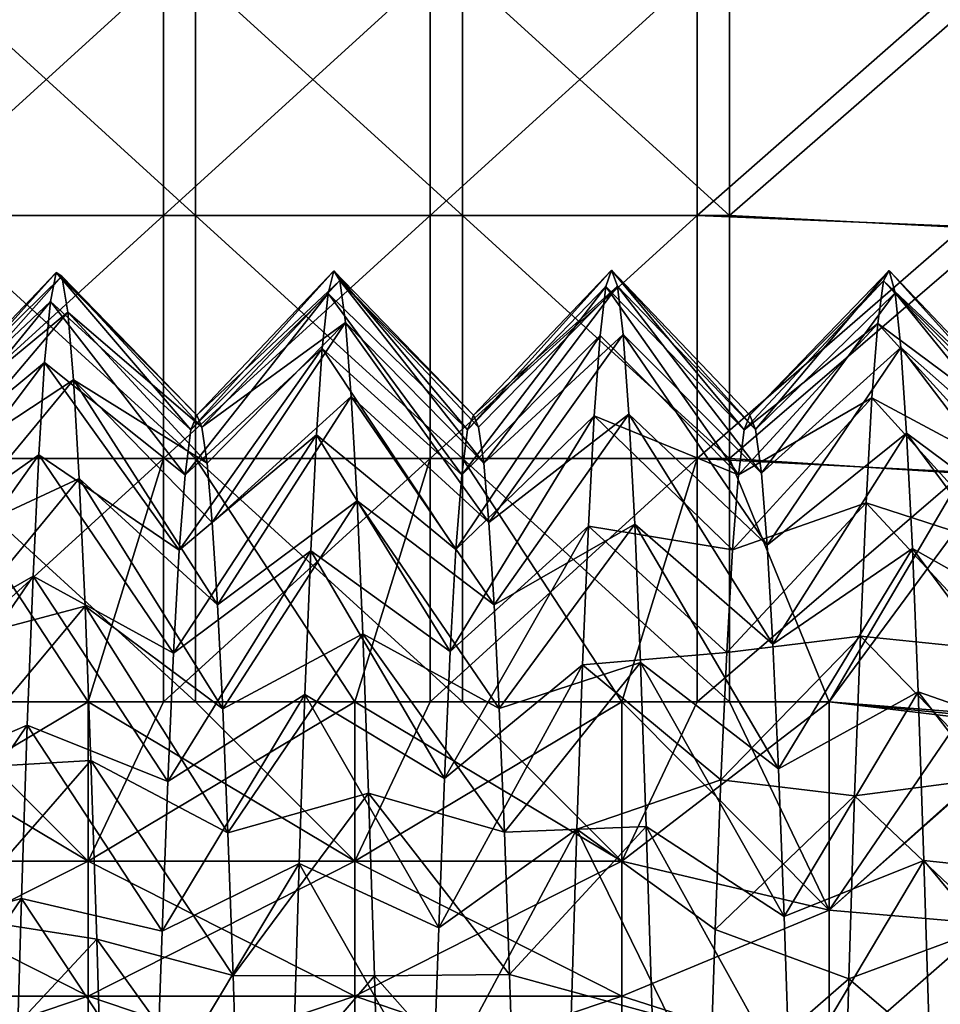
# Model space of a CAD drawing. Header units: inches. Extents: x -4.75 to 4.5, y 0 to 1.88.
# Tile 454 of 462: x 3.88 to 4.16, y 1.28 to 1.58. Entities that reach past the tile are written whole.
import ezdxf

# ---------------------------------------------------------------- set-up
doc = ezdxf.new("R2010")
doc.units = ezdxf.units.IN
doc.header["$LTSCALE"] = 101.851852
doc.header["$MEASUREMENT"] = 0
for name, color, linetype in [('117', 7, 'CONTINUOUS'), ('118', 7, 'CONTINUOUS'), ('13', 7, 'CONTINUOUS'), ('137', 7, 'CONTINUOUS'), ('14', 7, 'CONTINUOUS'), ('144', 7, 'CONTINUOUS'), ('80', 7, 'CONTINUOUS'), ('81', 7, 'CONTINUOUS'), ('82', 7, 'CONTINUOUS'), ('83', 7, 'CONTINUOUS')]:
    doc.layers.add(name, color=color, linetype=linetype)

msp = doc.modelspace()

# ---------------------------------------------------------------- linework, layer by layer
at = {"layer": '117', "color": 13, "linetype": 'Continuous', "true_color": 0xd67263}
for points in [[(3.90534, 1.375, 1.25), (3.84788, 1.375, 1.25), (3.82526, 1.32716, 1.25952), (3.90534, 1.375, 1.25)], [(3.90534, 1.375, 1.25), (3.82526, 1.32716, 1.25952), (3.90534, 1.32716, 1.25952), (3.90534, 1.375, 1.25)], [(3.92796, 1.375, 1.25), (3.90534, 1.375, 1.25), (3.90534, 1.32716, 1.25952), (3.92796, 1.375, 1.25)], [(3.98542, 1.375, 1.25), (3.92796, 1.375, 1.25), (3.90534, 1.32716, 1.25952), (3.98542, 1.375, 1.25)], [(3.98542, 1.375, 1.25), (3.90534, 1.32716, 1.25952), (3.98542, 1.32716, 1.25952), (3.98542, 1.375, 1.25)], [(4.00804, 1.375, 1.25), (3.98542, 1.375, 1.25), (3.98542, 1.32716, 1.25952), (4.00804, 1.375, 1.25)], [(4.0655, 1.375, 1.25), (4.00804, 1.375, 1.25), (3.98542, 1.32716, 1.25952), (4.0655, 1.375, 1.25)], [(4.0655, 1.375, 1.25), (3.98542, 1.32716, 1.25952), (4.0655, 1.32716, 1.25952), (4.0655, 1.375, 1.25)], [(4.08812, 1.375, 1.25), (4.0655, 1.375, 1.25), (4.0655, 1.32716, 1.25952), (4.08812, 1.375, 1.25)], [(4.12771, 1.375, 1.25), (4.08812, 1.375, 1.25), (4.0655, 1.32716, 1.25952), (4.12771, 1.375, 1.25)], [(4.12771, 1.375, 1.25), (4.0655, 1.32716, 1.25952), (4.12771, 1.3125, 1.26675), (4.12771, 1.375, 1.25)], [(3.82526, 1.32716, 1.25952), (3.82526, 1.28661, 1.28661), (3.90534, 1.32716, 1.25952), (3.82526, 1.32716, 1.25952)], [(3.90534, 1.32716, 1.25952), (3.82526, 1.28661, 1.28661), (3.90534, 1.28661, 1.28661), (3.90534, 1.32716, 1.25952)], [(3.90534, 1.32716, 1.25952), (3.90534, 1.28661, 1.28661), (3.98542, 1.32716, 1.25952), (3.90534, 1.32716, 1.25952)], [(3.98542, 1.32716, 1.25952), (3.90534, 1.28661, 1.28661), (3.98542, 1.28661, 1.28661), (3.98542, 1.32716, 1.25952)], [(3.98542, 1.32716, 1.25952), (3.98542, 1.28661, 1.28661), (4.0655, 1.32716, 1.25952), (3.98542, 1.32716, 1.25952)], [(4.0655, 1.32716, 1.25952), (3.98542, 1.28661, 1.28661), (4.0655, 1.28661, 1.28661), (4.0655, 1.32716, 1.25952)], [(4.0655, 1.32716, 1.25952), (4.0655, 1.28661, 1.28661), (4.12771, 1.3125, 1.26675), (4.0655, 1.32716, 1.25952)], [(4.12771, 1.3125, 1.26675), (4.0655, 1.28661, 1.28661), (4.12771, 1.26675, 1.3125), (4.12771, 1.3125, 1.26675)], [(3.82526, 1.28661, 1.28661), (3.82526, 1.25952, 1.32716), (3.90534, 1.28661, 1.28661), (3.82526, 1.28661, 1.28661)], [(3.90534, 1.28661, 1.28661), (3.82526, 1.25952, 1.32716), (3.90534, 1.25952, 1.32716), (3.90534, 1.28661, 1.28661)], [(3.90534, 1.28661, 1.28661), (3.90534, 1.25952, 1.32716), (3.98542, 1.28661, 1.28661), (3.90534, 1.28661, 1.28661)], [(3.98542, 1.28661, 1.28661), (3.90534, 1.25952, 1.32716), (3.98542, 1.25952, 1.32716), (3.98542, 1.28661, 1.28661)], [(3.98542, 1.28661, 1.28661), (3.98542, 1.25952, 1.32716), (4.0655, 1.28661, 1.28661), (3.98542, 1.28661, 1.28661)], [(4.0655, 1.28661, 1.28661), (3.98542, 1.25952, 1.32716), (4.0655, 1.25952, 1.32716), (4.0655, 1.28661, 1.28661)], [(4.0655, 1.28661, 1.28661), (4.0655, 1.25952, 1.32716), (4.12771, 1.26675, 1.3125), (4.0655, 1.28661, 1.28661)]]:
    msp.add_3dface(points, dxfattribs=at)
at = {"layer": '118', "color": 13, "linetype": 'Continuous', "true_color": 0xd67263}
for points in [[(3.82526, 1.375, -1.25), (3.85754, 1.375, -1.25), (3.90534, 1.32716, -1.25952), (3.82526, 1.375, -1.25)], [(3.82526, 1.32716, -1.25952), (3.82526, 1.375, -1.25), (3.90534, 1.32716, -1.25952), (3.82526, 1.32716, -1.25952)], [(3.85754, 1.375, -1.25), (3.90534, 1.375, -1.25), (3.90534, 1.32716, -1.25952), (3.85754, 1.375, -1.25)], [(3.90534, 1.375, -1.25), (3.93762, 1.375, -1.25), (3.98542, 1.32716, -1.25952), (3.90534, 1.375, -1.25)], [(3.90534, 1.32716, -1.25952), (3.90534, 1.375, -1.25), (3.98542, 1.32716, -1.25952), (3.90534, 1.32716, -1.25952)], [(3.93762, 1.375, -1.25), (3.98542, 1.375, -1.25), (3.98542, 1.32716, -1.25952), (3.93762, 1.375, -1.25)], [(3.98542, 1.375, -1.25), (4.0177, 1.375, -1.25), (4.0655, 1.32716, -1.25952), (3.98542, 1.375, -1.25)], [(3.98542, 1.32716, -1.25952), (3.98542, 1.375, -1.25), (4.0655, 1.32716, -1.25952), (3.98542, 1.32716, -1.25952)], [(4.0177, 1.375, -1.25), (4.0655, 1.375, -1.25), (4.0655, 1.32716, -1.25952), (4.0177, 1.375, -1.25)], [(4.0655, 1.375, -1.25), (4.09778, 1.375, -1.25), (4.12771, 1.3125, -1.26675), (4.0655, 1.375, -1.25)], [(4.0655, 1.32716, -1.25952), (4.0655, 1.375, -1.25), (4.12771, 1.3125, -1.26675), (4.0655, 1.32716, -1.25952)], [(4.09778, 1.375, -1.25), (4.12771, 1.375, -1.25), (4.12771, 1.3125, -1.26675), (4.09778, 1.375, -1.25)], [(3.82526, 1.28661, -1.28661), (3.82526, 1.32716, -1.25952), (3.90534, 1.28661, -1.28661), (3.82526, 1.28661, -1.28661)], [(3.90534, 1.28661, -1.28661), (3.82526, 1.32716, -1.25952), (3.90534, 1.32716, -1.25952), (3.90534, 1.28661, -1.28661)], [(3.90534, 1.28661, -1.28661), (3.90534, 1.32716, -1.25952), (3.98542, 1.28661, -1.28661), (3.90534, 1.28661, -1.28661)], [(3.98542, 1.28661, -1.28661), (3.90534, 1.32716, -1.25952), (3.98542, 1.32716, -1.25952), (3.98542, 1.28661, -1.28661)], [(3.98542, 1.28661, -1.28661), (3.98542, 1.32716, -1.25952), (4.0655, 1.28661, -1.28661), (3.98542, 1.28661, -1.28661)], [(4.0655, 1.28661, -1.28661), (3.98542, 1.32716, -1.25952), (4.0655, 1.32716, -1.25952), (4.0655, 1.28661, -1.28661)], [(4.0655, 1.28661, -1.28661), (4.0655, 1.32716, -1.25952), (4.12771, 1.3125, -1.26675), (4.0655, 1.28661, -1.28661)], [(4.12771, 1.26675, -1.3125), (4.0655, 1.28661, -1.28661), (4.12771, 1.3125, -1.26675), (4.12771, 1.26675, -1.3125)], [(3.82526, 1.25952, -1.32716), (3.82526, 1.28661, -1.28661), (3.90534, 1.25952, -1.32716), (3.82526, 1.25952, -1.32716)], [(3.90534, 1.25952, -1.32716), (3.82526, 1.28661, -1.28661), (3.90534, 1.28661, -1.28661), (3.90534, 1.25952, -1.32716)], [(3.90534, 1.25952, -1.32716), (3.90534, 1.28661, -1.28661), (3.98542, 1.25952, -1.32716), (3.90534, 1.25952, -1.32716)], [(3.98542, 1.25952, -1.32716), (3.90534, 1.28661, -1.28661), (3.98542, 1.28661, -1.28661), (3.98542, 1.25952, -1.32716)], [(3.98542, 1.25952, -1.32716), (3.98542, 1.28661, -1.28661), (4.0655, 1.25952, -1.32716), (3.98542, 1.25952, -1.32716)], [(4.0655, 1.25952, -1.32716), (3.98542, 1.28661, -1.28661), (4.0655, 1.28661, -1.28661), (4.0655, 1.25952, -1.32716)], [(4.0655, 1.25952, -1.32716), (4.0655, 1.28661, -1.28661), (4.12771, 1.26675, -1.3125), (4.0655, 1.25952, -1.32716)]]:
    msp.add_3dface(points, dxfattribs=at)
at = {"layer": '13', "color": 13, "linetype": 'Continuous', "true_color": 0xd67263}
for points in [[(3.85754, 1.52083, -1.25), (3.85754, 1.59375, -1.25), (3.93762, 1.52083, -1.25), (3.85754, 1.52083, -1.25)], [(3.93762, 1.52083, -1.25), (3.85754, 1.59375, -1.25), (3.93762, 1.59375, -1.25), (3.93762, 1.52083, -1.25)], [(3.93762, 1.52083, -1.25), (3.93762, 1.59375, -1.25), (4.0177, 1.52083, -1.25), (3.93762, 1.52083, -1.25)], [(4.0177, 1.52083, -1.25), (3.93762, 1.59375, -1.25), (4.0177, 1.59375, -1.25), (4.0177, 1.52083, -1.25)], [(4.0177, 1.52083, -1.25), (4.0177, 1.59375, -1.25), (4.09778, 1.52083, -1.25), (4.0177, 1.52083, -1.25)], [(4.09778, 1.52083, -1.25), (4.0177, 1.59375, -1.25), (4.09778, 1.59375, -1.25), (4.09778, 1.52083, -1.25)], [(4.09778, 1.52083, -1.25), (4.09778, 1.59375, -1.25), (4.17786, 1.5907, -1.25), (4.09778, 1.52083, -1.25)], [(4.17786, 1.51677, -1.25), (4.09778, 1.52083, -1.25), (4.17786, 1.5907, -1.25), (4.17786, 1.51677, -1.25)], [(3.85754, 1.44792, -1.25), (3.85754, 1.52083, -1.25), (3.93762, 1.44792, -1.25), (3.85754, 1.44792, -1.25)], [(3.93762, 1.44792, -1.25), (3.85754, 1.52083, -1.25), (3.93762, 1.52083, -1.25), (3.93762, 1.44792, -1.25)], [(3.93762, 1.44792, -1.25), (3.93762, 1.52083, -1.25), (4.0177, 1.44792, -1.25), (3.93762, 1.44792, -1.25)], [(4.0177, 1.44792, -1.25), (3.93762, 1.52083, -1.25), (4.0177, 1.52083, -1.25), (4.0177, 1.44792, -1.25)], [(4.0177, 1.44792, -1.25), (4.0177, 1.52083, -1.25), (4.09778, 1.44792, -1.25), (4.0177, 1.44792, -1.25)], [(4.09778, 1.44792, -1.25), (4.0177, 1.52083, -1.25), (4.09778, 1.52083, -1.25), (4.09778, 1.44792, -1.25)], [(4.09778, 1.44792, -1.25), (4.09778, 1.52083, -1.25), (4.17786, 1.51677, -1.25), (4.09778, 1.44792, -1.25)], [(4.17786, 1.44284, -1.25), (4.09778, 1.44792, -1.25), (4.17786, 1.51677, -1.25), (4.17786, 1.44284, -1.25)], [(3.85754, 1.375, -1.25), (3.85754, 1.44792, -1.25), (3.90534, 1.375, -1.25), (3.85754, 1.375, -1.25)], [(3.90534, 1.375, -1.25), (3.85754, 1.44792, -1.25), (3.93762, 1.375, -1.25), (3.90534, 1.375, -1.25)], [(3.93762, 1.375, -1.25), (3.85754, 1.44792, -1.25), (3.93762, 1.44792, -1.25), (3.93762, 1.375, -1.25)], [(3.93762, 1.375, -1.25), (3.93762, 1.44792, -1.25), (3.98542, 1.375, -1.25), (3.93762, 1.375, -1.25)], [(3.98542, 1.375, -1.25), (3.93762, 1.44792, -1.25), (4.0177, 1.375, -1.25), (3.98542, 1.375, -1.25)], [(4.0177, 1.375, -1.25), (3.93762, 1.44792, -1.25), (4.0177, 1.44792, -1.25), (4.0177, 1.375, -1.25)], [(4.0177, 1.375, -1.25), (4.0177, 1.44792, -1.25), (4.0655, 1.375, -1.25), (4.0177, 1.375, -1.25)], [(4.0655, 1.375, -1.25), (4.0177, 1.44792, -1.25), (4.09778, 1.375, -1.25), (4.0655, 1.375, -1.25)], [(4.09778, 1.375, -1.25), (4.0177, 1.44792, -1.25), (4.09778, 1.44792, -1.25), (4.09778, 1.375, -1.25)], [(4.09778, 1.375, -1.25), (4.09778, 1.44792, -1.25), (4.12771, 1.375, -1.25), (4.09778, 1.375, -1.25)], [(4.12771, 1.375, -1.25), (4.09778, 1.44792, -1.25), (4.17786, 1.44284, -1.25), (4.12771, 1.375, -1.25)], [(4.17807, 1.37003, -1.25), (4.12771, 1.375, -1.25), (4.17786, 1.44284, -1.25), (4.17807, 1.37003, -1.25)]]:
    msp.add_3dface(points, dxfattribs=at)
at = {"layer": '137', "color": 13, "linetype": 'Continuous', "true_color": 0xd67263}
for points in [[(4.12771, 1.375, -1.25), (4.17807, 1.37003, -1.25), (4.18931, 1.36752, -1.25), (4.12771, 1.375, -1.25)], [(4.12771, 1.375, -1.25), (4.18931, 1.36752, -1.25), (4.12771, 1.3125, -1.26675), (4.12771, 1.375, -1.25)], [(4.12771, 1.3125, -1.26675), (4.18931, 1.36752, -1.25), (4.17519, 1.30831, -1.26582), (4.12771, 1.3125, -1.26675)], [(4.12771, 1.26675, -1.3125), (4.12771, 1.3125, -1.26675), (4.17519, 1.30831, -1.26582), (4.12771, 1.26675, -1.3125)], [(4.12771, 1.26675, -1.3125), (4.17519, 1.30831, -1.26582), (4.16424, 1.2642, -1.30926), (4.12771, 1.26675, -1.3125)]]:
    msp.add_3dface(points, dxfattribs=at)
at = {"layer": '14', "color": 13, "linetype": 'Continuous', "true_color": 0xd67263}
for points in [[(3.84788, 1.59375, 1.25), (3.84788, 1.52083, 1.25), (3.92796, 1.59375, 1.25), (3.84788, 1.59375, 1.25)], [(3.92796, 1.59375, 1.25), (3.84788, 1.52083, 1.25), (3.92796, 1.52083, 1.25), (3.92796, 1.59375, 1.25)], [(3.92796, 1.59375, 1.25), (3.92796, 1.52083, 1.25), (4.00804, 1.59375, 1.25), (3.92796, 1.59375, 1.25)], [(4.00804, 1.59375, 1.25), (3.92796, 1.52083, 1.25), (4.00804, 1.52083, 1.25), (4.00804, 1.59375, 1.25)], [(4.00804, 1.59375, 1.25), (4.00804, 1.52083, 1.25), (4.08812, 1.59375, 1.25), (4.00804, 1.59375, 1.25)], [(4.08812, 1.59375, 1.25), (4.00804, 1.52083, 1.25), (4.08812, 1.52083, 1.25), (4.08812, 1.59375, 1.25)], [(4.08812, 1.59375, 1.25), (4.08812, 1.52083, 1.25), (4.1682, 1.59129, 1.25), (4.08812, 1.59375, 1.25)], [(4.1682, 1.59129, 1.25), (4.08812, 1.52083, 1.25), (4.1682, 1.51755, 1.25), (4.1682, 1.59129, 1.25)], [(3.84788, 1.52083, 1.25), (3.84788, 1.44792, 1.25), (3.92796, 1.52083, 1.25), (3.84788, 1.52083, 1.25)], [(3.92796, 1.52083, 1.25), (3.84788, 1.44792, 1.25), (3.92796, 1.44792, 1.25), (3.92796, 1.52083, 1.25)], [(3.92796, 1.52083, 1.25), (3.92796, 1.44792, 1.25), (4.00804, 1.52083, 1.25), (3.92796, 1.52083, 1.25)], [(4.00804, 1.52083, 1.25), (3.92796, 1.44792, 1.25), (4.00804, 1.44792, 1.25), (4.00804, 1.52083, 1.25)], [(4.00804, 1.52083, 1.25), (4.00804, 1.44792, 1.25), (4.08812, 1.52083, 1.25), (4.00804, 1.52083, 1.25)], [(4.08812, 1.52083, 1.25), (4.00804, 1.44792, 1.25), (4.08812, 1.44792, 1.25), (4.08812, 1.52083, 1.25)], [(4.08812, 1.52083, 1.25), (4.08812, 1.44792, 1.25), (4.1682, 1.51755, 1.25), (4.08812, 1.52083, 1.25)], [(4.1682, 1.51755, 1.25), (4.08812, 1.44792, 1.25), (4.1682, 1.44382, 1.25), (4.1682, 1.51755, 1.25)], [(3.84788, 1.44792, 1.25), (3.84788, 1.375, 1.25), (3.92796, 1.44792, 1.25), (3.84788, 1.44792, 1.25)], [(3.84788, 1.375, 1.25), (3.90534, 1.375, 1.25), (3.92796, 1.44792, 1.25), (3.84788, 1.375, 1.25)], [(3.92796, 1.44792, 1.25), (3.90534, 1.375, 1.25), (3.92796, 1.375, 1.25), (3.92796, 1.44792, 1.25)], [(3.92796, 1.44792, 1.25), (3.92796, 1.375, 1.25), (4.00804, 1.44792, 1.25), (3.92796, 1.44792, 1.25)], [(3.92796, 1.375, 1.25), (3.98542, 1.375, 1.25), (4.00804, 1.44792, 1.25), (3.92796, 1.375, 1.25)], [(4.00804, 1.44792, 1.25), (3.98542, 1.375, 1.25), (4.00804, 1.375, 1.25), (4.00804, 1.44792, 1.25)], [(4.00804, 1.44792, 1.25), (4.00804, 1.375, 1.25), (4.08812, 1.44792, 1.25), (4.00804, 1.44792, 1.25)], [(4.00804, 1.375, 1.25), (4.0655, 1.375, 1.25), (4.08812, 1.44792, 1.25), (4.00804, 1.375, 1.25)], [(4.08812, 1.44792, 1.25), (4.0655, 1.375, 1.25), (4.08812, 1.375, 1.25), (4.08812, 1.44792, 1.25)], [(4.08812, 1.44792, 1.25), (4.08812, 1.375, 1.25), (4.1682, 1.44382, 1.25), (4.08812, 1.44792, 1.25)], [(4.08812, 1.375, 1.25), (4.12771, 1.375, 1.25), (4.1682, 1.44382, 1.25), (4.08812, 1.375, 1.25)], [(4.1682, 1.44382, 1.25), (4.12771, 1.375, 1.25), (4.16821, 1.37179, 1.25), (4.1682, 1.44382, 1.25)]]:
    msp.add_3dface(points, dxfattribs=at)
at = {"layer": '144', "color": 13, "linetype": 'Continuous', "true_color": 0xd67263}
for points in [[(4.16821, 1.37179, 1.25), (4.12771, 1.375, 1.25), (4.12771, 1.3125, 1.26675), (4.16821, 1.37179, 1.25)], [(4.18986, 1.36737, 1.25), (4.16821, 1.37179, 1.25), (4.12771, 1.3125, 1.26675), (4.18986, 1.36737, 1.25)], [(4.18986, 1.36737, 1.25), (4.12771, 1.3125, 1.26675), (4.17519, 1.30831, 1.26582), (4.18986, 1.36737, 1.25)], [(4.12771, 1.3125, 1.26675), (4.12771, 1.26675, 1.3125), (4.17519, 1.30831, 1.26582), (4.12771, 1.3125, 1.26675)], [(4.17519, 1.30831, 1.26582), (4.12771, 1.26675, 1.3125), (4.16423, 1.2642, 1.30926), (4.17519, 1.30831, 1.26582)]]:
    msp.add_3dface(points, dxfattribs=at)
at = {"layer": '80', "color": 13, "linetype": 'Continuous', "true_color": 0xd67263}
for points in [[(4.0607, 1.49953, 0.05011), (4.06243, 1.5045, 0.1244), (4.01922, 1.45653, 0.05677), (4.0607, 1.49953, 0.05011)], [(4.01922, 1.45653, 0.05677), (4.06243, 1.5045, 0.1244), (4.02095, 1.461, 0.125), (4.01922, 1.45653, 0.05677)], [(4.06243, 1.5045, 0.1244), (4.06417, 1.49969, 0.19871), (4.02095, 1.461, 0.125), (4.06243, 1.5045, 0.1244)], [(4.14403, 1.50124, 0.06431), (4.14577, 1.50433, 0.13871), (4.10395, 1.461, 0.125), (4.14403, 1.50124, 0.06431)], [(4.10395, 1.461, 0.125), (4.14577, 1.50433, 0.13871), (4.10566, 1.45661, 0.19269), (4.10395, 1.461, 0.125)], [(4.14577, 1.50433, 0.13871), (4.1475, 1.49765, 0.21287), (4.10566, 1.45661, 0.19269), (4.14577, 1.50433, 0.13871)], [(4.14229, 1.48843, -0.00904), (4.14403, 1.50124, 0.06431), (4.10222, 1.45653, 0.05674), (4.14229, 1.48843, -0.00904)], [(4.10222, 1.45653, 0.05674), (4.14403, 1.50124, 0.06431), (4.10395, 1.461, 0.125), (4.10222, 1.45653, 0.05674)], [(4.05896, 1.48487, -0.0229), (4.0607, 1.49953, 0.05011), (4.01748, 1.44309, -0.01077), (4.05896, 1.48487, -0.0229)], [(4.01748, 1.44309, -0.01077), (4.0607, 1.49953, 0.05011), (4.01922, 1.45653, 0.05677), (4.01748, 1.44309, -0.01077)], [(4.02095, 1.461, 0.125), (4.06417, 1.49969, 0.19871), (4.0225, 1.45738, 0.18649), (4.02095, 1.461, 0.125)], [(4.0225, 1.45738, 0.18649), (4.06417, 1.49969, 0.19871), (4.02406, 1.44657, 0.24708), (4.0225, 1.45738, 0.18649)], [(4.06417, 1.49969, 0.19871), (4.0659, 1.48518, 0.27175), (4.02406, 1.44657, 0.24708), (4.06417, 1.49969, 0.19871)], [(4.10566, 1.45661, 0.19269), (4.1475, 1.49765, 0.21287), (4.10737, 1.44351, 0.25918), (4.10566, 1.45661, 0.19269)], [(4.1475, 1.49765, 0.21287), (4.14924, 1.4813, 0.28552), (4.10737, 1.44351, 0.25918), (4.1475, 1.49765, 0.21287)], [(4.14056, 1.46611, -0.08009), (4.14229, 1.48843, -0.00904), (4.10048, 1.44306, -0.01089), (4.14056, 1.46611, -0.08009)], [(4.10048, 1.44306, -0.01089), (4.14229, 1.48843, -0.00904), (4.10222, 1.45653, 0.05674), (4.10048, 1.44306, -0.01089)], [(4.05722, 1.46077, -0.09336), (4.05896, 1.48487, -0.0229), (4.01573, 1.42066, -0.07652), (4.05722, 1.46077, -0.09336)], [(4.01573, 1.42066, -0.07652), (4.05896, 1.48487, -0.0229), (4.01748, 1.44309, -0.01077), (4.01573, 1.42066, -0.07652)], [(4.02406, 1.44657, 0.24708), (4.0659, 1.48518, 0.27175), (4.02561, 1.42875, 0.30591), (4.02406, 1.44657, 0.24708)], [(4.0659, 1.48518, 0.27175), (4.06764, 1.46123, 0.34226), (4.02561, 1.42875, 0.30591), (4.0659, 1.48518, 0.27175)], [(4.10737, 1.44351, 0.25918), (4.14924, 1.4813, 0.28552), (4.10908, 1.42197, 0.32336), (4.10737, 1.44351, 0.25918)], [(4.14924, 1.4813, 0.28552), (4.15097, 1.45558, 0.3554), (4.10908, 1.42197, 0.32336), (4.14924, 1.4813, 0.28552)], [(4.13882, 1.43468, -0.14759), (4.14056, 1.46611, -0.08009), (4.09872, 1.42056, -0.07676), (4.13882, 1.43468, -0.14759)], [(4.09872, 1.42056, -0.07676), (4.14056, 1.46611, -0.08009), (4.10048, 1.44306, -0.01089), (4.09872, 1.42056, -0.07676)], [(4.05549, 1.42764, -0.16005), (4.05722, 1.46077, -0.09336), (4.01399, 1.39002, -0.1382), (4.05549, 1.42764, -0.16005)], [(4.01399, 1.39002, -0.1382), (4.05722, 1.46077, -0.09336), (4.01573, 1.42066, -0.07652), (4.01399, 1.39002, -0.1382)], [(4.02561, 1.42875, 0.30591), (4.06764, 1.46123, 0.34226), (4.02716, 1.4041, 0.36236), (4.02561, 1.42875, 0.30591)], [(4.06764, 1.46123, 0.34226), (4.06938, 1.42824, 0.40902), (4.02716, 1.4041, 0.36236), (4.06764, 1.46123, 0.34226)], [(4.10908, 1.42197, 0.32336), (4.15097, 1.45558, 0.3554), (4.11079, 1.39224, 0.38434), (4.10908, 1.42197, 0.32336)], [(4.15097, 1.45558, 0.3554), (4.15271, 1.42092, 0.42131), (4.11079, 1.39224, 0.38434), (4.15097, 1.45558, 0.3554)], [(4.13709, 1.39467, -0.21039), (4.13882, 1.43468, -0.14759), (4.09698, 1.38979, -0.13859), (4.13709, 1.39467, -0.21039)], [(4.09698, 1.38979, -0.13859), (4.13882, 1.43468, -0.14759), (4.09872, 1.42056, -0.07676), (4.09698, 1.38979, -0.13859)], [(4.05375, 1.38606, -0.22182), (4.05549, 1.42764, -0.16005), (4.01226, 1.35193, -0.19485), (4.05375, 1.38606, -0.22182)], [(4.01226, 1.35193, -0.19485), (4.05549, 1.42764, -0.16005), (4.01399, 1.39002, -0.1382), (4.01226, 1.35193, -0.19485)], [(4.02716, 1.4041, 0.36236), (4.06938, 1.42824, 0.40902), (4.02872, 1.37294, 0.41559), (4.02716, 1.4041, 0.36236)], [(4.06938, 1.42824, 0.40902), (4.07111, 1.38679, 0.47088), (4.02872, 1.37294, 0.41559), (4.06938, 1.42824, 0.40902)], [(4.11079, 1.39224, 0.38434), (4.15271, 1.42092, 0.42131), (4.11251, 1.35482, 0.44107), (4.11079, 1.39224, 0.38434)], [(4.15271, 1.42092, 0.42131), (4.15445, 1.37792, 0.4821), (4.11251, 1.35482, 0.44107), (4.15271, 1.42092, 0.42131)], [(4.13535, 1.34677, -0.26741), (4.13709, 1.39467, -0.21039), (4.09525, 1.35151, -0.19538), (4.13535, 1.34677, -0.26741)], [(4.09525, 1.35151, -0.19538), (4.13709, 1.39467, -0.21039), (4.09698, 1.38979, -0.13859), (4.09525, 1.35151, -0.19538)], [(4.05202, 1.33674, -0.27761), (4.05375, 1.38606, -0.22182), (4.01055, 1.30719, -0.24565), (4.05202, 1.33674, -0.27761)], [(4.01055, 1.30719, -0.24565), (4.05375, 1.38606, -0.22182), (4.01226, 1.35193, -0.19485), (4.01055, 1.30719, -0.24565)], [(4.02872, 1.37294, 0.41559), (4.07111, 1.38679, 0.47088), (4.03027, 1.33586, 0.46465), (4.02872, 1.37294, 0.41559)], [(4.07111, 1.38679, 0.47088), (4.07285, 1.33759, 0.52677), (4.03027, 1.33586, 0.46465), (4.07111, 1.38679, 0.47088)], [(4.11251, 1.35482, 0.44107), (4.15445, 1.37792, 0.4821), (4.11422, 1.31053, 0.49229), (4.11251, 1.35482, 0.44107)], [(4.15445, 1.37792, 0.4821), (4.15618, 1.32732, 0.53674), (4.11422, 1.31053, 0.49229), (4.15445, 1.37792, 0.4821)], [(4.09354, 1.30668, -0.24615), (4.13535, 1.34677, -0.26741), (4.09525, 1.35151, -0.19538), (4.09354, 1.30668, -0.24615)], [(4.13361, 1.29182, -0.31766), (4.13535, 1.34677, -0.26741), (4.09354, 1.30668, -0.24615), (4.13361, 1.29182, -0.31766)], [(4.05028, 1.28054, -0.32646), (4.05202, 1.33674, -0.27761), (4.00884, 1.256, -0.29047), (4.05028, 1.28054, -0.32646)], [(4.00884, 1.256, -0.29047), (4.05202, 1.33674, -0.27761), (4.01055, 1.30719, -0.24565), (4.00884, 1.256, -0.29047)], [(4.03027, 1.33586, 0.46465), (4.07285, 1.33759, 0.52677), (4.03183, 1.29317, 0.50912), (4.03027, 1.33586, 0.46465)], [(4.07285, 1.33759, 0.52677), (4.07459, 1.28148, 0.57574), (4.03183, 1.29317, 0.50912), (4.07285, 1.33759, 0.52677)], [(4.11422, 1.31053, 0.49229), (4.15618, 1.32732, 0.53674), (4.11594, 1.25976, 0.53756), (4.11422, 1.31053, 0.49229)], [(4.15618, 1.32732, 0.53674), (4.15792, 1.27, 0.58427), (4.11594, 1.25976, 0.53756), (4.15618, 1.32732, 0.53674)], [(4.09182, 1.25544, -0.29089), (4.13361, 1.29182, -0.31766), (4.09354, 1.30668, -0.24615), (4.09182, 1.25544, -0.29089)], [(4.03183, 1.29317, 0.50912), (4.07459, 1.28148, 0.57574), (4.0334, 1.24514, 0.54857), (4.03183, 1.29317, 0.50912)], [(4.13188, 1.23075, -0.36028), (4.13361, 1.29182, -0.31766), (4.09182, 1.25544, -0.29089), (4.13188, 1.23075, -0.36028)]]:
    msp.add_3dface(points, dxfattribs=at)
at = {"layer": '81', "color": 13, "linetype": 'Continuous', "true_color": 0xd67263}
for points in [[(4.06243, 1.5045, 0.1244), (4.0607, 1.49953, 0.05011), (4.10222, 1.45653, 0.05674), (4.06243, 1.5045, 0.1244)], [(4.06417, 1.49969, 0.19871), (4.06243, 1.5045, 0.1244), (4.10566, 1.45661, 0.19269), (4.06417, 1.49969, 0.19871)], [(4.06243, 1.5045, 0.1244), (4.10222, 1.45653, 0.05674), (4.10395, 1.461, 0.125), (4.06243, 1.5045, 0.1244)], [(4.06243, 1.5045, 0.1244), (4.10395, 1.461, 0.125), (4.10566, 1.45661, 0.19269), (4.06243, 1.5045, 0.1244)], [(4.18695, 1.461, 0.125), (4.14577, 1.50433, 0.13871), (4.14403, 1.50124, 0.06431), (4.18695, 1.461, 0.125)], [(4.18695, 1.461, 0.125), (4.18859, 1.45698, 0.18977), (4.14577, 1.50433, 0.13871), (4.18695, 1.461, 0.125)], [(4.18859, 1.45698, 0.18977), (4.1475, 1.49765, 0.21287), (4.14577, 1.50433, 0.13871), (4.18859, 1.45698, 0.18977)], [(4.14403, 1.50124, 0.06431), (4.14229, 1.48843, -0.00904), (4.18522, 1.45654, 0.05681), (4.14403, 1.50124, 0.06431)], [(4.18695, 1.461, 0.125), (4.14403, 1.50124, 0.06431), (4.18522, 1.45654, 0.05681), (4.18695, 1.461, 0.125)], [(4.0607, 1.49953, 0.05011), (4.05896, 1.48487, -0.0229), (4.10048, 1.44306, -0.01089), (4.0607, 1.49953, 0.05011)], [(4.0607, 1.49953, 0.05011), (4.10048, 1.44306, -0.01089), (4.10222, 1.45653, 0.05674), (4.0607, 1.49953, 0.05011)], [(4.0659, 1.48518, 0.27175), (4.06417, 1.49969, 0.19871), (4.10737, 1.44351, 0.25918), (4.0659, 1.48518, 0.27175)], [(4.06417, 1.49969, 0.19871), (4.10566, 1.45661, 0.19269), (4.10737, 1.44351, 0.25918), (4.06417, 1.49969, 0.19871)], [(4.18859, 1.45698, 0.18977), (4.19022, 1.44498, 0.25353), (4.1475, 1.49765, 0.21287), (4.18859, 1.45698, 0.18977)], [(4.19022, 1.44498, 0.25353), (4.14924, 1.4813, 0.28552), (4.1475, 1.49765, 0.21287), (4.19022, 1.44498, 0.25353)], [(4.14229, 1.48843, -0.00904), (4.14056, 1.46611, -0.08009), (4.18348, 1.44312, -0.01063), (4.14229, 1.48843, -0.00904)], [(4.14229, 1.48843, -0.00904), (4.18348, 1.44312, -0.01063), (4.18522, 1.45654, 0.05681), (4.14229, 1.48843, -0.00904)], [(4.05896, 1.48487, -0.0229), (4.05722, 1.46077, -0.09336), (4.10048, 1.44306, -0.01089), (4.05896, 1.48487, -0.0229)], [(4.06764, 1.46123, 0.34226), (4.0659, 1.48518, 0.27175), (4.10908, 1.42197, 0.32336), (4.06764, 1.46123, 0.34226)], [(4.0659, 1.48518, 0.27175), (4.10737, 1.44351, 0.25918), (4.10908, 1.42197, 0.32336), (4.0659, 1.48518, 0.27175)], [(4.19022, 1.44498, 0.25353), (4.19186, 1.42518, 0.31532), (4.14924, 1.4813, 0.28552), (4.19022, 1.44498, 0.25353)], [(4.19186, 1.42518, 0.31532), (4.15097, 1.45558, 0.3554), (4.14924, 1.4813, 0.28552), (4.19186, 1.42518, 0.31532)], [(4.14056, 1.46611, -0.08009), (4.13882, 1.43468, -0.14759), (4.18173, 1.42078, -0.07623), (4.14056, 1.46611, -0.08009)], [(4.14056, 1.46611, -0.08009), (4.18173, 1.42078, -0.07623), (4.18348, 1.44312, -0.01063), (4.14056, 1.46611, -0.08009)], [(4.05722, 1.46077, -0.09336), (4.05549, 1.42764, -0.16005), (4.09872, 1.42056, -0.07676), (4.05722, 1.46077, -0.09336)], [(4.05722, 1.46077, -0.09336), (4.09872, 1.42056, -0.07676), (4.10048, 1.44306, -0.01089), (4.05722, 1.46077, -0.09336)], [(4.06938, 1.42824, 0.40902), (4.06764, 1.46123, 0.34226), (4.11079, 1.39224, 0.38434), (4.06938, 1.42824, 0.40902)], [(4.06764, 1.46123, 0.34226), (4.10908, 1.42197, 0.32336), (4.11079, 1.39224, 0.38434), (4.06764, 1.46123, 0.34226)], [(4.19186, 1.42518, 0.31532), (4.1935, 1.39794, 0.37409), (4.15097, 1.45558, 0.3554), (4.19186, 1.42518, 0.31532)], [(4.1935, 1.39794, 0.37409), (4.15271, 1.42092, 0.42131), (4.15097, 1.45558, 0.3554), (4.1935, 1.39794, 0.37409)], [(4.13882, 1.43468, -0.14759), (4.13709, 1.39467, -0.21039), (4.18, 1.39029, -0.13774), (4.13882, 1.43468, -0.14759)], [(4.13882, 1.43468, -0.14759), (4.18, 1.39029, -0.13774), (4.18173, 1.42078, -0.07623), (4.13882, 1.43468, -0.14759)], [(4.05549, 1.42764, -0.16005), (4.05375, 1.38606, -0.22182), (4.09698, 1.38979, -0.13859), (4.05549, 1.42764, -0.16005)], [(4.05549, 1.42764, -0.16005), (4.09698, 1.38979, -0.13859), (4.09872, 1.42056, -0.07676), (4.05549, 1.42764, -0.16005)], [(4.07111, 1.38679, 0.47088), (4.06938, 1.42824, 0.40902), (4.11251, 1.35482, 0.44107), (4.07111, 1.38679, 0.47088)], [(4.06938, 1.42824, 0.40902), (4.11079, 1.39224, 0.38434), (4.11251, 1.35482, 0.44107), (4.06938, 1.42824, 0.40902)], [(4.1935, 1.39794, 0.37409), (4.19513, 1.36371, 0.42897), (4.15271, 1.42092, 0.42131), (4.1935, 1.39794, 0.37409)], [(4.19513, 1.36371, 0.42897), (4.15445, 1.37792, 0.4821), (4.15271, 1.42092, 0.42131), (4.19513, 1.36371, 0.42897)], [(4.13709, 1.39467, -0.21039), (4.13535, 1.34677, -0.26741), (4.17828, 1.3524, -0.19424), (4.13709, 1.39467, -0.21039)], [(4.13709, 1.39467, -0.21039), (4.17828, 1.3524, -0.19424), (4.18, 1.39029, -0.13774), (4.13709, 1.39467, -0.21039)], [(4.05375, 1.38606, -0.22182), (4.09525, 1.35151, -0.19538), (4.09698, 1.38979, -0.13859), (4.05375, 1.38606, -0.22182)], [(4.05375, 1.38606, -0.22182), (4.05202, 1.33674, -0.27761), (4.09525, 1.35151, -0.19538), (4.05375, 1.38606, -0.22182)], [(4.07285, 1.33759, 0.52677), (4.07111, 1.38679, 0.47088), (4.11422, 1.31053, 0.49229), (4.07285, 1.33759, 0.52677)], [(4.07111, 1.38679, 0.47088), (4.11251, 1.35482, 0.44107), (4.11422, 1.31053, 0.49229), (4.07111, 1.38679, 0.47088)], [(4.19513, 1.36371, 0.42897), (4.19676, 1.32304, 0.47913), (4.15445, 1.37792, 0.4821), (4.19513, 1.36371, 0.42897)], [(4.19676, 1.32304, 0.47913), (4.15618, 1.32732, 0.53674), (4.15445, 1.37792, 0.4821), (4.19676, 1.32304, 0.47913)], [(4.05202, 1.33674, -0.27761), (4.09354, 1.30668, -0.24615), (4.09525, 1.35151, -0.19538), (4.05202, 1.33674, -0.27761)], [(4.13535, 1.34677, -0.26741), (4.17657, 1.30776, -0.24508), (4.17828, 1.3524, -0.19424), (4.13535, 1.34677, -0.26741)], [(4.13535, 1.34677, -0.26741), (4.13361, 1.29182, -0.31766), (4.17657, 1.30776, -0.24508), (4.13535, 1.34677, -0.26741)], [(4.05202, 1.33674, -0.27761), (4.05028, 1.28054, -0.32646), (4.09182, 1.25544, -0.29089), (4.05202, 1.33674, -0.27761)], [(4.05202, 1.33674, -0.27761), (4.09182, 1.25544, -0.29089), (4.09354, 1.30668, -0.24615), (4.05202, 1.33674, -0.27761)], [(4.07459, 1.28148, 0.57574), (4.07285, 1.33759, 0.52677), (4.11594, 1.25976, 0.53756), (4.07459, 1.28148, 0.57574)], [(4.07285, 1.33759, 0.52677), (4.11422, 1.31053, 0.49229), (4.11594, 1.25976, 0.53756), (4.07285, 1.33759, 0.52677)], [(4.19676, 1.32304, 0.47913), (4.1984, 1.27624, 0.52413), (4.15618, 1.32732, 0.53674), (4.19676, 1.32304, 0.47913)], [(4.1984, 1.27624, 0.52413), (4.15792, 1.27, 0.58427), (4.15618, 1.32732, 0.53674), (4.1984, 1.27624, 0.52413)], [(4.13361, 1.29182, -0.31766), (4.17486, 1.25661, -0.29), (4.17657, 1.30776, -0.24508), (4.13361, 1.29182, -0.31766)], [(4.13361, 1.29182, -0.31766), (4.13188, 1.23075, -0.36028), (4.17486, 1.25661, -0.29), (4.13361, 1.29182, -0.31766)]]:
    msp.add_3dface(points, dxfattribs=at)
at = {"layer": '82', "color": 13, "linetype": 'Continuous', "true_color": 0xd67263}
for points in [[(3.89403, 1.49504, 0.02185), (3.89577, 1.50375, 0.0958), (3.85322, 1.45652, 0.05668), (3.89403, 1.49504, 0.02185)], [(3.85322, 1.45652, 0.05668), (3.89577, 1.50375, 0.0958), (3.85495, 1.461, 0.125), (3.85322, 1.45652, 0.05668)], [(3.89577, 1.50375, 0.0958), (3.8975, 1.50269, 0.17026), (3.85495, 1.461, 0.125), (3.89577, 1.50375, 0.0958)], [(3.9791, 1.5043, 0.1101), (3.93795, 1.461, 0.125), (3.93622, 1.45653, 0.05671), (3.9791, 1.5043, 0.1101)], [(3.97736, 1.49746, 0.03595), (3.9791, 1.5043, 0.1101), (3.93622, 1.45653, 0.05671), (3.97736, 1.49746, 0.03595)], [(3.98084, 1.50137, 0.1845), (3.93795, 1.461, 0.125), (3.9791, 1.5043, 0.1101), (3.98084, 1.50137, 0.1845)], [(3.85495, 1.461, 0.125), (3.8975, 1.50269, 0.17026), (3.85665, 1.45663, 0.19248), (3.85495, 1.461, 0.125)], [(3.8975, 1.50269, 0.17026), (3.89924, 1.49189, 0.24394), (3.85665, 1.45663, 0.19248), (3.8975, 1.50269, 0.17026)], [(3.9395, 1.45738, 0.18649), (3.93795, 1.461, 0.125), (3.98084, 1.50137, 0.1845), (3.9395, 1.45738, 0.18649)], [(3.98257, 1.48871, 0.25789), (3.9395, 1.45738, 0.18649), (3.98084, 1.50137, 0.1845), (3.98257, 1.48871, 0.25789)], [(3.89229, 1.47671, -0.05033), (3.89403, 1.49504, 0.02185), (3.85147, 1.44298, -0.01116), (3.89229, 1.47671, -0.05033)], [(3.85147, 1.44298, -0.01116), (3.89403, 1.49504, 0.02185), (3.85322, 1.45652, 0.05668), (3.85147, 1.44298, -0.01116)], [(3.97563, 1.48096, -0.03667), (3.97736, 1.49746, 0.03595), (3.93448, 1.44303, -0.011), (3.97563, 1.48096, -0.03667)], [(3.93448, 1.44303, -0.011), (3.97736, 1.49746, 0.03595), (3.93622, 1.45653, 0.05671), (3.93448, 1.44303, -0.011)], [(3.85665, 1.45663, 0.19248), (3.89924, 1.49189, 0.24394), (3.85836, 1.4436, 0.25885), (3.85665, 1.45663, 0.19248)], [(3.89924, 1.49189, 0.24394), (3.90097, 1.47152, 0.31556), (3.85836, 1.4436, 0.25885), (3.89924, 1.49189, 0.24394)], [(3.94106, 1.44657, 0.24708), (3.9395, 1.45738, 0.18649), (3.98257, 1.48871, 0.25789), (3.94106, 1.44657, 0.24708)], [(3.94261, 1.42875, 0.3059), (3.94106, 1.44657, 0.24708), (3.98257, 1.48871, 0.25789), (3.94261, 1.42875, 0.3059)], [(3.98431, 1.46654, 0.32897), (3.94261, 1.42875, 0.3059), (3.98257, 1.48871, 0.25789), (3.98431, 1.46654, 0.32897)], [(3.97389, 1.45509, -0.10649), (3.97563, 1.48096, -0.03667), (3.93271, 1.42046, -0.077), (3.97389, 1.45509, -0.10649)], [(3.93271, 1.42046, -0.077), (3.97563, 1.48096, -0.03667), (3.93448, 1.44303, -0.011), (3.93271, 1.42046, -0.077)], [(3.89056, 1.44909, -0.11948), (3.89229, 1.47671, -0.05033), (3.8497, 1.42029, -0.0774), (3.89056, 1.44909, -0.11948)], [(3.8497, 1.42029, -0.0774), (3.89229, 1.47671, -0.05033), (3.85147, 1.44298, -0.01116), (3.8497, 1.42029, -0.0774)], [(3.85836, 1.4436, 0.25885), (3.90097, 1.47152, 0.31556), (3.86007, 1.42212, 0.32297), (3.85836, 1.4436, 0.25885)], [(3.90097, 1.47152, 0.31556), (3.90271, 1.44194, 0.3839), (3.86007, 1.42212, 0.32297), (3.90097, 1.47152, 0.31556)], [(3.94416, 1.40407, 0.36242), (3.94261, 1.42875, 0.3059), (3.98431, 1.46654, 0.32897), (3.94416, 1.40407, 0.36242)], [(3.98604, 1.43525, 0.39654), (3.94416, 1.40407, 0.36242), (3.98431, 1.46654, 0.32897), (3.98604, 1.43525, 0.39654)], [(3.97215, 1.42029, -0.17232), (3.97389, 1.45509, -0.10649), (3.93096, 1.38956, -0.139), (3.97215, 1.42029, -0.17232)], [(3.93096, 1.38956, -0.139), (3.97389, 1.45509, -0.10649), (3.93271, 1.42046, -0.077), (3.93096, 1.38956, -0.139)], [(3.88882, 1.41264, -0.18441), (3.89056, 1.44909, -0.11948), (3.84794, 1.38915, -0.1397), (3.88882, 1.41264, -0.18441)], [(3.84794, 1.38915, -0.1397), (3.89056, 1.44909, -0.11948), (3.8497, 1.42029, -0.0774), (3.84794, 1.38915, -0.1397)], [(3.86007, 1.42212, 0.32297), (3.90271, 1.44194, 0.3839), (3.86179, 1.39238, 0.38411), (3.86007, 1.42212, 0.32297)], [(3.90271, 1.44194, 0.3839), (3.90445, 1.40366, 0.44777), (3.86179, 1.39238, 0.38411), (3.90271, 1.44194, 0.3839)], [(3.94573, 1.37282, 0.41577), (3.94416, 1.40407, 0.36242), (3.98604, 1.43525, 0.39654), (3.94573, 1.37282, 0.41577)], [(3.98778, 1.39537, 0.45943), (3.94573, 1.37282, 0.41577), (3.98604, 1.43525, 0.39654), (3.98778, 1.39537, 0.45943)], [(3.97042, 1.37716, -0.23303), (3.97215, 1.42029, -0.17232), (3.92923, 1.35108, -0.19595), (3.97042, 1.37716, -0.23303)], [(3.92923, 1.35108, -0.19595), (3.97215, 1.42029, -0.17232), (3.93096, 1.38956, -0.139), (3.92923, 1.35108, -0.19595)], [(3.88709, 1.36799, -0.24401), (3.88882, 1.41264, -0.18441), (3.8462, 1.35031, -0.19693), (3.88709, 1.36799, -0.24401)], [(3.8462, 1.35031, -0.19693), (3.88882, 1.41264, -0.18441), (3.84794, 1.38915, -0.1397), (3.8462, 1.35031, -0.19693)], [(3.86179, 1.39238, 0.38411), (3.90445, 1.40366, 0.44777), (3.86351, 1.35481, 0.44108), (3.86179, 1.39238, 0.38411)], [(3.90445, 1.40366, 0.44777), (3.90618, 1.35734, 0.50608), (3.86351, 1.35481, 0.44108), (3.90445, 1.40366, 0.44777)], [(3.94728, 1.33566, 0.46489), (3.94573, 1.37282, 0.41577), (3.98778, 1.39537, 0.45943), (3.94728, 1.33566, 0.46489)], [(3.98952, 1.3476, 0.51655), (3.94728, 1.33566, 0.46489), (3.98778, 1.39537, 0.45943), (3.98952, 1.3476, 0.51655)], [(3.96868, 1.32645, -0.28756), (3.97042, 1.37716, -0.23303), (3.92752, 1.30612, -0.24671), (3.96868, 1.32645, -0.28756)], [(3.92752, 1.30612, -0.24671), (3.97042, 1.37716, -0.23303), (3.92923, 1.35108, -0.19595), (3.92752, 1.30612, -0.24671)], [(3.88535, 1.31592, -0.29724), (3.88709, 1.36799, -0.24401), (3.84448, 1.30509, -0.24773), (3.88535, 1.31592, -0.29724)], [(3.84448, 1.30509, -0.24773), (3.88709, 1.36799, -0.24401), (3.8462, 1.35031, -0.19693), (3.84448, 1.30509, -0.24773)], [(3.86351, 1.35481, 0.44108), (3.90618, 1.35734, 0.50608), (3.86522, 1.3105, 0.49232), (3.86351, 1.35481, 0.44108)], [(3.90618, 1.35734, 0.50608), (3.90792, 1.30378, 0.55781), (3.86522, 1.3105, 0.49232), (3.90618, 1.35734, 0.50608)], [(3.94884, 1.2929, 0.50937), (3.94728, 1.33566, 0.46489), (3.98952, 1.3476, 0.51655), (3.94884, 1.2929, 0.50937)], [(3.99125, 1.29275, 0.56691), (3.94884, 1.2929, 0.50937), (3.98952, 1.3476, 0.51655), (3.99125, 1.29275, 0.56691)], [(3.96695, 1.26904, -0.33497), (3.96868, 1.32645, -0.28756), (3.9258, 1.25481, -0.29137), (3.96695, 1.26904, -0.33497)], [(3.9258, 1.25481, -0.29137), (3.96868, 1.32645, -0.28756), (3.92752, 1.30612, -0.24671), (3.9258, 1.25481, -0.29137)], [(3.88361, 1.25732, -0.34319), (3.88535, 1.31592, -0.29724), (3.84276, 1.25359, -0.2923), (3.88361, 1.25732, -0.34319)], [(3.84276, 1.25359, -0.2923), (3.88535, 1.31592, -0.29724), (3.84448, 1.30509, -0.24773), (3.84276, 1.25359, -0.2923)], [(3.86522, 1.3105, 0.49232), (3.90792, 1.30378, 0.55781), (3.86693, 1.25985, 0.53749), (3.86522, 1.3105, 0.49232)], [(3.90792, 1.30378, 0.55781), (3.90965, 1.24391, 0.60208), (3.86693, 1.25985, 0.53749), (3.90792, 1.30378, 0.55781)], [(3.95041, 1.24483, 0.54879), (3.94884, 1.2929, 0.50937), (3.99125, 1.29275, 0.56691), (3.95041, 1.24483, 0.54879)], [(3.99299, 1.23177, 0.60966), (3.95041, 1.24483, 0.54879), (3.99125, 1.29275, 0.56691), (3.99299, 1.23177, 0.60966)]]:
    msp.add_3dface(points, dxfattribs=at)
at = {"layer": '83', "color": 13, "linetype": 'Continuous', "true_color": 0xd67263}
for points in [[(3.89577, 1.50375, 0.0958), (3.89403, 1.49504, 0.02185), (3.93622, 1.45653, 0.05671), (3.89577, 1.50375, 0.0958)], [(3.93795, 1.461, 0.125), (3.8975, 1.50269, 0.17026), (3.89577, 1.50375, 0.0958), (3.93795, 1.461, 0.125)], [(3.93795, 1.461, 0.125), (3.89577, 1.50375, 0.0958), (3.93622, 1.45653, 0.05671), (3.93795, 1.461, 0.125)], [(4.01922, 1.45653, 0.05677), (3.9791, 1.5043, 0.1101), (3.97736, 1.49746, 0.03595), (4.01922, 1.45653, 0.05677)], [(4.01922, 1.45653, 0.05677), (4.02095, 1.461, 0.125), (3.9791, 1.5043, 0.1101), (4.01922, 1.45653, 0.05677)], [(4.02095, 1.461, 0.125), (3.98084, 1.50137, 0.1845), (3.9791, 1.5043, 0.1101), (4.02095, 1.461, 0.125)], [(3.93795, 1.461, 0.125), (3.9395, 1.45738, 0.18649), (3.8975, 1.50269, 0.17026), (3.93795, 1.461, 0.125)], [(3.9395, 1.45738, 0.18649), (3.89924, 1.49189, 0.24394), (3.8975, 1.50269, 0.17026), (3.9395, 1.45738, 0.18649)], [(4.02095, 1.461, 0.125), (4.0225, 1.45738, 0.18649), (3.98084, 1.50137, 0.1845), (4.02095, 1.461, 0.125)], [(4.0225, 1.45738, 0.18649), (4.02406, 1.44657, 0.24708), (3.98084, 1.50137, 0.1845), (4.0225, 1.45738, 0.18649)], [(4.02406, 1.44657, 0.24708), (3.98257, 1.48871, 0.25789), (3.98084, 1.50137, 0.1845), (4.02406, 1.44657, 0.24708)], [(3.89403, 1.49504, 0.02185), (3.89229, 1.47671, -0.05033), (3.93448, 1.44303, -0.011), (3.89403, 1.49504, 0.02185)], [(3.89403, 1.49504, 0.02185), (3.93448, 1.44303, -0.011), (3.93622, 1.45653, 0.05671), (3.89403, 1.49504, 0.02185)], [(4.01748, 1.44309, -0.01077), (3.97736, 1.49746, 0.03595), (3.97563, 1.48096, -0.03667), (4.01748, 1.44309, -0.01077)], [(4.01748, 1.44309, -0.01077), (4.01922, 1.45653, 0.05677), (3.97736, 1.49746, 0.03595), (4.01748, 1.44309, -0.01077)], [(3.9395, 1.45738, 0.18649), (3.94106, 1.44657, 0.24708), (3.89924, 1.49189, 0.24394), (3.9395, 1.45738, 0.18649)], [(3.94106, 1.44657, 0.24708), (3.90097, 1.47152, 0.31556), (3.89924, 1.49189, 0.24394), (3.94106, 1.44657, 0.24708)], [(4.02406, 1.44657, 0.24708), (4.02561, 1.42875, 0.30591), (3.98257, 1.48871, 0.25789), (4.02406, 1.44657, 0.24708)], [(4.02561, 1.42875, 0.30591), (3.98431, 1.46654, 0.32897), (3.98257, 1.48871, 0.25789), (4.02561, 1.42875, 0.30591)], [(4.01573, 1.42066, -0.07652), (3.97563, 1.48096, -0.03667), (3.97389, 1.45509, -0.10649), (4.01573, 1.42066, -0.07652)], [(4.01573, 1.42066, -0.07652), (4.01748, 1.44309, -0.01077), (3.97563, 1.48096, -0.03667), (4.01573, 1.42066, -0.07652)], [(3.89229, 1.47671, -0.05033), (3.89056, 1.44909, -0.11948), (3.93271, 1.42046, -0.077), (3.89229, 1.47671, -0.05033)], [(3.89229, 1.47671, -0.05033), (3.93271, 1.42046, -0.077), (3.93448, 1.44303, -0.011), (3.89229, 1.47671, -0.05033)], [(3.94106, 1.44657, 0.24708), (3.94261, 1.42875, 0.3059), (3.90097, 1.47152, 0.31556), (3.94106, 1.44657, 0.24708)], [(3.94261, 1.42875, 0.3059), (3.94416, 1.40407, 0.36242), (3.90097, 1.47152, 0.31556), (3.94261, 1.42875, 0.3059)], [(3.94416, 1.40407, 0.36242), (3.90271, 1.44194, 0.3839), (3.90097, 1.47152, 0.31556), (3.94416, 1.40407, 0.36242)], [(4.02561, 1.42875, 0.30591), (4.02716, 1.4041, 0.36236), (3.98431, 1.46654, 0.32897), (4.02561, 1.42875, 0.30591)], [(4.02716, 1.4041, 0.36236), (3.98604, 1.43525, 0.39654), (3.98431, 1.46654, 0.32897), (4.02716, 1.4041, 0.36236)], [(4.01399, 1.39002, -0.1382), (3.97389, 1.45509, -0.10649), (3.97215, 1.42029, -0.17232), (4.01399, 1.39002, -0.1382)], [(4.01399, 1.39002, -0.1382), (4.01573, 1.42066, -0.07652), (3.97389, 1.45509, -0.10649), (4.01399, 1.39002, -0.1382)], [(3.89056, 1.44909, -0.11948), (3.88882, 1.41264, -0.18441), (3.93096, 1.38956, -0.139), (3.89056, 1.44909, -0.11948)], [(3.89056, 1.44909, -0.11948), (3.93096, 1.38956, -0.139), (3.93271, 1.42046, -0.077), (3.89056, 1.44909, -0.11948)], [(3.94416, 1.40407, 0.36242), (3.94573, 1.37282, 0.41577), (3.90271, 1.44194, 0.3839), (3.94416, 1.40407, 0.36242)], [(3.94573, 1.37282, 0.41577), (3.90445, 1.40366, 0.44777), (3.90271, 1.44194, 0.3839), (3.94573, 1.37282, 0.41577)], [(4.02716, 1.4041, 0.36236), (4.02872, 1.37294, 0.41559), (3.98604, 1.43525, 0.39654), (4.02716, 1.4041, 0.36236)], [(4.02872, 1.37294, 0.41559), (3.98778, 1.39537, 0.45943), (3.98604, 1.43525, 0.39654), (4.02872, 1.37294, 0.41559)], [(4.01226, 1.35193, -0.19485), (3.97215, 1.42029, -0.17232), (3.97042, 1.37716, -0.23303), (4.01226, 1.35193, -0.19485)], [(4.01226, 1.35193, -0.19485), (4.01399, 1.39002, -0.1382), (3.97215, 1.42029, -0.17232), (4.01226, 1.35193, -0.19485)], [(3.88882, 1.41264, -0.18441), (3.88709, 1.36799, -0.24401), (3.92923, 1.35108, -0.19595), (3.88882, 1.41264, -0.18441)], [(3.88882, 1.41264, -0.18441), (3.92923, 1.35108, -0.19595), (3.93096, 1.38956, -0.139), (3.88882, 1.41264, -0.18441)], [(3.94573, 1.37282, 0.41577), (3.94728, 1.33566, 0.46489), (3.90445, 1.40366, 0.44777), (3.94573, 1.37282, 0.41577)], [(3.94728, 1.33566, 0.46489), (3.90618, 1.35734, 0.50608), (3.90445, 1.40366, 0.44777), (3.94728, 1.33566, 0.46489)], [(4.02872, 1.37294, 0.41559), (4.03027, 1.33586, 0.46465), (3.98778, 1.39537, 0.45943), (4.02872, 1.37294, 0.41559)], [(4.03027, 1.33586, 0.46465), (3.98952, 1.3476, 0.51655), (3.98778, 1.39537, 0.45943), (4.03027, 1.33586, 0.46465)], [(4.01055, 1.30719, -0.24565), (3.97042, 1.37716, -0.23303), (3.96868, 1.32645, -0.28756), (4.01055, 1.30719, -0.24565)], [(4.01055, 1.30719, -0.24565), (4.01226, 1.35193, -0.19485), (3.97042, 1.37716, -0.23303), (4.01055, 1.30719, -0.24565)], [(3.88709, 1.36799, -0.24401), (3.88535, 1.31592, -0.29724), (3.92752, 1.30612, -0.24671), (3.88709, 1.36799, -0.24401)], [(3.88709, 1.36799, -0.24401), (3.92752, 1.30612, -0.24671), (3.92923, 1.35108, -0.19595), (3.88709, 1.36799, -0.24401)], [(3.94728, 1.33566, 0.46489), (3.94884, 1.2929, 0.50937), (3.90618, 1.35734, 0.50608), (3.94728, 1.33566, 0.46489)], [(3.94884, 1.2929, 0.50937), (3.90792, 1.30378, 0.55781), (3.90618, 1.35734, 0.50608), (3.94884, 1.2929, 0.50937)], [(4.03027, 1.33586, 0.46465), (4.03183, 1.29317, 0.50912), (3.98952, 1.3476, 0.51655), (4.03027, 1.33586, 0.46465)], [(4.03183, 1.29317, 0.50912), (3.99125, 1.29275, 0.56691), (3.98952, 1.3476, 0.51655), (4.03183, 1.29317, 0.50912)], [(4.00884, 1.256, -0.29047), (3.96868, 1.32645, -0.28756), (3.96695, 1.26904, -0.33497), (4.00884, 1.256, -0.29047)], [(4.00884, 1.256, -0.29047), (4.01055, 1.30719, -0.24565), (3.96868, 1.32645, -0.28756), (4.00884, 1.256, -0.29047)], [(3.88535, 1.31592, -0.29724), (3.88361, 1.25732, -0.34319), (3.9258, 1.25481, -0.29137), (3.88535, 1.31592, -0.29724)], [(3.88535, 1.31592, -0.29724), (3.9258, 1.25481, -0.29137), (3.92752, 1.30612, -0.24671), (3.88535, 1.31592, -0.29724)], [(3.94884, 1.2929, 0.50937), (3.95041, 1.24483, 0.54879), (3.90792, 1.30378, 0.55781), (3.94884, 1.2929, 0.50937)], [(3.95041, 1.24483, 0.54879), (3.90965, 1.24391, 0.60208), (3.90792, 1.30378, 0.55781), (3.95041, 1.24483, 0.54879)], [(4.03183, 1.29317, 0.50912), (4.0334, 1.24514, 0.54857), (3.99125, 1.29275, 0.56691), (4.03183, 1.29317, 0.50912)], [(4.0334, 1.24514, 0.54857), (3.99299, 1.23177, 0.60966), (3.99125, 1.29275, 0.56691), (4.0334, 1.24514, 0.54857)]]:
    msp.add_3dface(points, dxfattribs=at)

doc.saveas('drawing.dxf')
